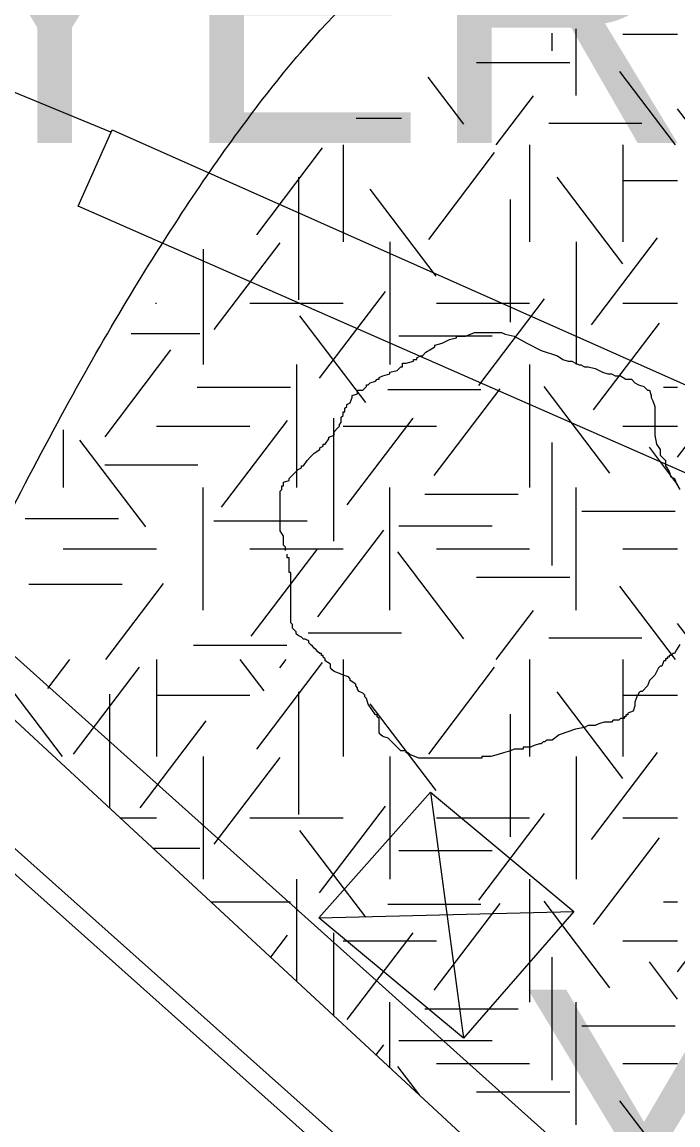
# Model space of a CAD drawing. Extents: x 419101 to 420177, y 4451541 to 4452254.
# Drawn here: x 419803.46 to 419812.9, y 4451633.03 to 4451648.9 of the extents above; entities that cross this region are included whole.
import ezdxf

# ---------------------------------------------------------------- set-up
doc = ezdxf.new("R2010")
doc.units = 0
for name, color, linetype in [('3_HALİHAZIR', 7, 'Continuous'), ('Level 3', 7, 'Continuous'), ('Level 41', 7, 'Continuous'), ('Level 48', 7, 'Continuous'), ('Level 62', 7, 'Continuous')]:
    doc.layers.add(name, color=color, linetype=linetype)

# ---------------------------------------------------------------- blocks, each defined once
blk = doc.blocks.new('YA')
at = {"layer": 'Level 41'}
blk.add_text('Y.A.', height=4, dxfattribs=at).set_placement((-5.166, -2))

msp = doc.modelspace()

# ---------------------------------------------------------------- linework, layer by layer
at = {"layer": '3_HALİHAZIR'}
for p, q in [((419809.339, 4451637.819), (419809.814, 4451634.275)), ((419807.734, 4451636.01), (419811.405, 4451636.098))]:
    msp.add_line(p, q, dxfattribs=at)
for points in [[(419851.782, 4451653.411), (419848.75, 4451643.139), (419844.52, 4451628.342), (419840.24, 4451614.361), (419839.911, 4451613.487), (419839.783, 4451613.337), (419839.571, 4451613.215), (419833.428, 4451612.055), (419832.344, 4451611.962), (419831.936, 4451611.989), (419831.487, 4451612.136), (419831.252, 4451612.24), (419830.867, 4451612.468), (419820.685, 4451621.565), (419809.068, 4451631.913), (419797.161, 4451642.528), (419785.929, 4451652.569), (419784.223, 4451654.124)], [(419849.638, 4451653.326), (419843.337, 4451632.432), (419838.343, 4451615.072), (419832.198, 4451614.027), (419828.746, 4451617.008), (419812.136, 4451631.897), (419793.705, 4451648.418), (419789.63, 4451652.025), (419787.322, 4451654.092)], [(419804.739, 4451647.319), (419793.876, 4451651.802)], [(419804.268, 4451646.253), (419804.755, 4451647.355), (419822.282, 4451639.558), (419821.804, 4451638.553)], [(419821.804, 4451638.553), (419804.268, 4451646.253)]]:
    msp.add_lwpolyline(points, dxfattribs=at)
msp.add_lwpolyline([(419807.734, 4451636.01), (419809.339, 4451637.819), (419811.405, 4451636.098), (419809.814, 4451634.275)], close=True, dxfattribs=at)
at = {"layer": 'Level 3'}
for points in [[(419809.508, 4451644.281), (419809.612, 4451644.333), (419809.715, 4451644.359), (419809.715, 4451644.385), (419809.741, 4451644.385), (419809.767, 4451644.385), (419809.845, 4451644.385), (419809.975, 4451644.437), (419810.079, 4451644.437), (419810.156, 4451644.437), (419810.208, 4451644.437), (419810.286, 4451644.437), (419810.338, 4451644.437), (419810.364, 4451644.437), (419810.416, 4451644.411), (419810.546, 4451644.385), (419810.727, 4451644.281), (419810.935, 4451644.177), (419811.168, 4451644.099), (419811.246, 4451644.047), (419811.324, 4451644.021), (419811.376, 4451644.021), (419811.428, 4451643.995), (419811.479, 4451643.969), (419811.505, 4451643.969), (419811.557, 4451643.943), (419811.609, 4451643.943), (419811.713, 4451643.917), (419811.817, 4451643.865), (419811.894, 4451643.839), (419811.946, 4451643.839), (419811.998, 4451643.813), (419812.05, 4451643.813), (419812.076, 4451643.813), (419812.154, 4451643.762), (419812.232, 4451643.762), (419812.284, 4451643.71), (419812.335, 4451643.684), (419812.413, 4451643.658), (419812.465, 4451643.606), (419812.491, 4451643.606), (419812.517, 4451643.528), (419812.517, 4451643.502), (419812.543, 4451643.45), (419812.569, 4451643.372), (419812.569, 4451643.346), (419812.569, 4451643.268), (419812.569, 4451643.216), (419812.569, 4451643.138), (419812.569, 4451643.112), (419812.569, 4451643.034), (419812.569, 4451642.957), (419812.595, 4451642.827), (419812.647, 4451642.749), (419812.647, 4451642.671), (419812.725, 4451642.593), (419812.725, 4451642.515), (419812.776, 4451642.437), (419812.802, 4451642.359), (419812.854, 4451642.333), (419812.88, 4451642.255), (419812.932, 4451642.177)], [(419807.251, 4451641.295), (419807.251, 4451641.321), (419807.251, 4451641.346), (419807.225, 4451641.372), (419807.225, 4451641.398), (419807.225, 4451641.424), (419807.225, 4451641.45), (419807.225, 4451641.476), (419807.225, 4451641.502), (419807.173, 4451641.58), (419807.173, 4451641.658), (419807.173, 4451641.684), (419807.173, 4451641.762), (419807.173, 4451641.84), (419807.173, 4451641.866), (419807.173, 4451641.892), (419807.173, 4451641.918), (419807.173, 4451641.944), (419807.173, 4451641.97), (419807.173, 4451641.996), (419807.173, 4451642.022), (419807.173, 4451642.048), (419807.173, 4451642.074), (419807.173, 4451642.152), (419807.199, 4451642.177), (419807.199, 4451642.203), (419807.199, 4451642.229), (419807.225, 4451642.229), (419807.225, 4451642.255), (419807.225, 4451642.281), (419807.303, 4451642.307), (419807.303, 4451642.333), (419807.381, 4451642.411), (419807.433, 4451642.463), (419807.484, 4451642.489), (419807.484, 4451642.515), (419807.51, 4451642.515), (419807.562, 4451642.593), (419807.614, 4451642.645), (419807.666, 4451642.697), (419807.744, 4451642.749), (419807.744, 4451642.775), (419807.796, 4451642.801), (419807.796, 4451642.827), (419807.822, 4451642.827), (419807.874, 4451642.905), (419807.874, 4451642.931), (419807.951, 4451642.957), (419807.951, 4451642.982), (419807.951, 4451643.008), (419808.003, 4451643.06), (419808.029, 4451643.086), (419808.029, 4451643.112), (419808.055, 4451643.138), (419808.055, 4451643.164), (419808.055, 4451643.19), (419808.055, 4451643.216), (419808.081, 4451643.242), (419808.081, 4451643.268), (419808.081, 4451643.294), (419808.107, 4451643.294), (419808.107, 4451643.32), (419808.107, 4451643.346), (419808.133, 4451643.372), (419808.133, 4451643.398), (419808.185, 4451643.424), (419808.211, 4451643.502), (419808.211, 4451643.528), (419808.289, 4451643.554), (419808.289, 4451643.58), (419808.289, 4451643.606), (419808.366, 4451643.606), (419808.418, 4451643.658), (419808.418, 4451643.684), (419808.444, 4451643.684), (419808.47, 4451643.71), (419808.548, 4451643.736), (419808.574, 4451643.762), (419808.6, 4451643.762), (419808.6, 4451643.788), (419808.652, 4451643.813), (419808.756, 4451643.839), (419808.756, 4451643.865), (419808.859, 4451643.891), (419808.911, 4451643.943), (419808.937, 4451643.943), (419808.937, 4451643.969), (419808.937, 4451643.995), (419808.989, 4451643.995), (419809.093, 4451644.021), (419809.093, 4451644.047), (419809.119, 4451644.047), (419809.145, 4451644.047), (419809.145, 4451644.073), (419809.197, 4451644.099), (419809.223, 4451644.099), (419809.274, 4451644.151), (419809.352, 4451644.203), (419809.404, 4451644.229), (419809.404, 4451644.255), (419809.508, 4451644.281)], [(419809.197, 4451638.308), (419809.171, 4451638.308), (419809.041, 4451638.36), (419809.015, 4451638.386), (419808.989, 4451638.386), (419808.989, 4451638.412), (419808.911, 4451638.412), (419808.859, 4451638.464), (419808.782, 4451638.542), (419808.73, 4451638.594), (419808.652, 4451638.62), (419808.626, 4451638.646), (419808.6, 4451638.672), (419808.6, 4451638.698), (419808.6, 4451638.776), (419808.6, 4451638.854), (419808.6, 4451638.879), (419808.574, 4451638.905), (419808.574, 4451638.931), (419808.548, 4451638.931), (419808.496, 4451639.009), (419808.444, 4451639.087), (419808.418, 4451639.165), (419808.392, 4451639.191), (419808.392, 4451639.217), (419808.366, 4451639.243), (419808.315, 4451639.269), (419808.289, 4451639.295), (419808.289, 4451639.321), (419808.263, 4451639.347), (419808.263, 4451639.373), (419808.185, 4451639.425), (419808.185, 4451639.451), (419808.159, 4451639.477), (419808.081, 4451639.503), (419808.029, 4451639.529), (419807.951, 4451639.555), (419807.925, 4451639.581), (419807.9, 4451639.607), (419807.9, 4451639.633), (419807.9, 4451639.659), (419807.822, 4451639.71), (419807.822, 4451639.736), (419807.796, 4451639.762), (419807.796, 4451639.788), (419807.77, 4451639.788), (419807.77, 4451639.814), (419807.744, 4451639.814), (419807.718, 4451639.84), (419807.692, 4451639.866), (419807.666, 4451639.892), (419807.64, 4451639.918), (419807.614, 4451639.944), (419807.588, 4451639.97), (419807.588, 4451639.996), (419807.536, 4451640.022), (419807.51, 4451640.022), (419807.484, 4451640.048), (419807.433, 4451640.074), (419807.407, 4451640.1), (419807.407, 4451640.126), (419807.381, 4451640.152), (419807.355, 4451640.178), (419807.355, 4451640.204), (419807.355, 4451640.23), (419807.329, 4451640.256), (419807.329, 4451640.282), (419807.329, 4451640.308), (419807.329, 4451640.386), (419807.329, 4451640.438), (419807.329, 4451640.464), (419807.329, 4451640.49), (419807.329, 4451640.515), (419807.329, 4451640.541), (419807.329, 4451640.567), (419807.329, 4451640.593), (419807.329, 4451640.619), (419807.329, 4451640.645), (419807.329, 4451640.671), (419807.329, 4451640.697), (419807.329, 4451640.723), (419807.329, 4451640.749), (419807.329, 4451640.775), (419807.329, 4451640.801), (419807.329, 4451640.827), (419807.329, 4451640.853), (419807.329, 4451640.931), (419807.329, 4451640.957), (419807.329, 4451640.983), (419807.303, 4451640.983), (419807.303, 4451641.009), (419807.303, 4451641.035), (419807.303, 4451641.061), (419807.303, 4451641.087), (419807.303, 4451641.113), (419807.303, 4451641.139), (419807.303, 4451641.165), (419807.303, 4451641.191), (419807.277, 4451641.191), (419807.277, 4451641.217), (419807.277, 4451641.243)], [(419812.932, 4451639.944), (419812.88, 4451639.866), (419812.854, 4451639.814), (419812.828, 4451639.814), (419812.802, 4451639.788), (419812.776, 4451639.788), (419812.776, 4451639.762), (419812.75, 4451639.762), (419812.75, 4451639.736), (419812.725, 4451639.736), (419812.725, 4451639.71), (419812.699, 4451639.71), (419812.673, 4451639.633), (419812.647, 4451639.633), (419812.621, 4451639.607), (419812.569, 4451639.503), (419812.491, 4451639.425), (419812.465, 4451639.347), (419812.387, 4451639.269), (419812.361, 4451639.269), (419812.335, 4451639.243), (419812.335, 4451639.217), (419812.309, 4451639.217), (419812.309, 4451639.191), (419812.284, 4451639.113), (419812.284, 4451639.061), (419812.258, 4451638.983), (419812.18, 4451638.957), (419812.18, 4451638.931), (419812.154, 4451638.931), (419812.154, 4451638.905), (419812.128, 4451638.905), (419812.128, 4451638.879), (419812.102, 4451638.879), (419812.076, 4451638.879), (419812.05, 4451638.854), (419812.024, 4451638.854), (419811.998, 4451638.854), (419811.972, 4451638.854), (419811.946, 4451638.828), (419811.92, 4451638.828), (419811.894, 4451638.828), (419811.868, 4451638.828), (419811.843, 4451638.828), (419811.765, 4451638.802), (419811.713, 4451638.776), (419811.635, 4451638.776), (419811.609, 4451638.776), (419811.557, 4451638.75), (419811.428, 4451638.724), (419811.194, 4451638.646), (419811.09, 4451638.568), (419811.012, 4451638.568), (419810.987, 4451638.542), (419810.961, 4451638.542), (419810.935, 4451638.516), (419810.909, 4451638.516), (419810.831, 4451638.49), (419810.779, 4451638.464), (419810.753, 4451638.464), (419810.727, 4451638.464), (419810.701, 4451638.464), (419810.675, 4451638.464), (419810.675, 4451638.438), (419810.649, 4451638.438), (419810.623, 4451638.438), (419810.546, 4451638.438), (419810.494, 4451638.412), (419810.39, 4451638.386), (419810.312, 4451638.36), (419810.208, 4451638.334), (419810.156, 4451638.334), (419810.13, 4451638.334), (419810.105, 4451638.334), (419810.079, 4451638.334), (419810.079, 4451638.308), (419810.053, 4451638.308), (419810.027, 4451638.308), (419810.001, 4451638.308), (419809.975, 4451638.308), (419809.949, 4451638.308), (419809.923, 4451638.308), (419809.897, 4451638.308), (419809.871, 4451638.308), (419809.845, 4451638.308), (419809.767, 4451638.308), (419809.715, 4451638.308), (419809.638, 4451638.308), (419809.586, 4451638.308), (419809.56, 4451638.308), (419809.534, 4451638.308), (419809.482, 4451638.308), (419809.404, 4451638.308), (419809.378, 4451638.308), (419809.326, 4451638.308), (419809.3, 4451638.308), (419809.248, 4451638.308), (419809.223, 4451638.308), (419809.197, 4451638.308)]]:
    msp.add_lwpolyline(points, dxfattribs=at)
at = {"layer": 'Level 41'}
for p, q in [((419811.085, 4451648.744), (419811.085, 4451648.492)), ((419811.439, 4451647.847), (419811.439, 4451648.808)), ((419812.11, 4451648.731), (419812.898, 4451648.731)), ((419810.003, 4451648.324), (419811.346, 4451648.324)), ((419812.869, 4451647.138), (419812.067, 4451648.194)), ((419809.82, 4451647.436), (419809.306, 4451648.112)), ((419810.286, 4451647.138), (419810.823, 4451647.844)), ((419813.292, 4451647.138), (419812.898, 4451647.656)), ((419808.268, 4451647.519), (419808.923, 4451647.519)), ((419811.042, 4451647.45), (419812.385, 4451647.45)), ((419806.837, 4451645.844), (419807.787, 4451647.094)), ((419808.081, 4451647.138), (419808.081, 4451645.74)), ((419810.767, 4451647.138), (419810.767, 4451645.74)), ((419812.11, 4451647.138), (419812.11, 4451645.74)), ((419812.11, 4451647.138), (419812.11, 4451645.74)), ((419809.314, 4451645.775), (419810.263, 4451647.025)), ((419807.437, 4451646.671), (419807.437, 4451644.904)), ((419812.111, 4451645.424), (419811.162, 4451646.673)), ((419812.11, 4451646.624), (419812.898, 4451646.624)), ((419809.421, 4451645.249), (419808.472, 4451646.498)), ((419810.485, 4451646.35), (419810.485, 4451644.583)), ((419806.226, 4451644.478), (419807.175, 4451645.728)), ((419808.753, 4451645.74), (419808.753, 4451643.973)), ((419811.439, 4451645.74), (419811.439, 4451643.973)), ((419811.439, 4451645.74), (419811.439, 4451643.973)), ((419811.659, 4451644.547), (419812.608, 4451645.797)), ((419806.067, 4451645.636), (419806.067, 4451643.973)), ((419807.743, 4451643.777), (419808.694, 4451645.026)), ((419805.378, 4451644.856), (419805.395, 4451644.856)), ((419806.738, 4451644.856), (419808.081, 4451644.856)), ((419809.424, 4451644.856), (419810.767, 4451644.856)), ((419810.034, 4451643.672), (419810.983, 4451644.922)), ((419812.11, 4451644.856), (419812.898, 4451644.856)), ((419808.409, 4451643.427), (419807.459, 4451644.676)), ((419811.685, 4451643.321), (419812.635, 4451644.57)), ((419805.03, 4451644.422), (419806.019, 4451644.422)), ((419808.884, 4451644.386), (419810.227, 4451644.386)), ((419804.654, 4451642.935), (419805.603, 4451644.185)), ((419807.41, 4451643.973), (419807.41, 4451642.206)), ((419810.767, 4451643.973), (419810.767, 4451642.206)), ((419805.982, 4451643.649), (419807.325, 4451643.649)), ((419808.724, 4451643.616), (419810.067, 4451643.616)), ((419809.394, 4451642.375), (419810.344, 4451643.625)), ((419811.924, 4451642.409), (419810.975, 4451643.658)), ((419812.694, 4451643.649), (419812.898, 4451643.649)), ((419812.898, 4451642.643), (419813.457, 4451643.379)), ((419806.331, 4451641.919), (419807.281, 4451643.169)), ((419807.942, 4451643.201), (419807.942, 4451641.433)), ((419808.142, 4451641.955), (419809.091, 4451643.204)), ((419804.052, 4451643.036), (419804.052, 4451642.206)), ((419805.395, 4451643.089), (419806.738, 4451643.089)), ((419808.081, 4451643.089), (419809.424, 4451643.089)), ((419812.11, 4451643.089), (419812.898, 4451643.089)), ((419805.239, 4451641.638), (419804.29, 4451642.888)), ((419811.085, 4451642.851), (419811.085, 4451641.083)), ((419812.898, 4451642.249), (419812.492, 4451642.783)), ((419804.649, 4451642.529), (419805.992, 4451642.529)), ((419806.067, 4451640.438), (419806.067, 4451642.206)), ((419808.753, 4451640.438), (419808.753, 4451642.206)), ((419811.439, 4451640.438), (419811.439, 4451642.206)), ((419809.258, 4451642.108), (419810.601, 4451642.108)), ((419811.521, 4451641.863), (419812.864, 4451641.863)), ((419803.504, 4451641.757), (419804.847, 4451641.757)), ((419806.221, 4451641.723), (419807.564, 4451641.723)), ((419807.717, 4451640.341), (419808.666, 4451641.591)), ((419808.884, 4451641.652), (419810.227, 4451641.652)), ((419804.052, 4451641.322), (419805.395, 4451641.322)), ((419806.738, 4451641.322), (419808.081, 4451641.322)), ((419806.757, 4451640.062), (419807.706, 4451641.311)), ((419809.82, 4451640.027), (419808.87, 4451641.276)), ((419809.424, 4451641.322), (419810.767, 4451641.322)), ((419812.11, 4451641.322), (419812.898, 4451641.322)), ((419810.003, 4451640.915), (419811.346, 4451640.915)), ((419803.558, 4451640.811), (419804.9, 4451640.811)), ((419804.666, 4451639.729), (419805.495, 4451640.82)), ((419812.869, 4451639.729), (419812.067, 4451640.785)), ((419810.286, 4451639.729), (419810.823, 4451640.435)), ((419807.58, 4451640.11), (419808.923, 4451640.11)), ((419813.292, 4451639.729), (419812.898, 4451640.247)), ((419805.928, 4451639.935), (419807.271, 4451639.935)), ((419811.042, 4451640.041), (419812.385, 4451640.041)), ((419803.829, 4451639.312), (419804.146, 4451639.729)), ((419804.2, 4451638.366), (419805.149, 4451639.616)), ((419805.395, 4451639.729), (419805.395, 4451638.331)), ((419806.944, 4451639.277), (419806.6, 4451639.729)), ((419806.837, 4451638.435), (419807.787, 4451639.685)), ((419807.17, 4451639.609), (419807.261, 4451639.729)), ((419808.081, 4451639.729), (419808.081, 4451638.331)), ((419809.314, 4451638.366), (419810.263, 4451639.616)), ((419810.767, 4451639.729), (419810.767, 4451638.331)), ((419812.11, 4451639.729), (419812.11, 4451638.331)), ((419812.11, 4451639.729), (419812.11, 4451638.331)), ((419804.04, 4451638.331), (419803.091, 4451639.581)), ((419804.72, 4451639.227), (419804.72, 4451637.59)), ((419805.395, 4451639.215), (419806.738, 4451639.215)), ((419807.437, 4451639.262), (419807.437, 4451637.495)), ((419812.111, 4451638.015), (419811.162, 4451639.264)), ((419812.11, 4451639.215), (419812.898, 4451639.215)), ((419809.421, 4451637.84), (419808.472, 4451639.089)), ((419805.16, 4451637.594), (419806.109, 4451638.844)), ((419810.485, 4451638.941), (419810.485, 4451637.174)), ((419811.659, 4451637.138), (419812.608, 4451638.388)), ((419806.067, 4451638.331), (419806.067, 4451636.564)), ((419806.226, 4451637.069), (419807.175, 4451638.319)), ((419808.753, 4451638.331), (419808.753, 4451636.564)), ((419811.439, 4451638.331), (419811.439, 4451636.564)), ((419811.439, 4451638.331), (419811.439, 4451636.564)), ((419807.743, 4451636.368), (419808.694, 4451637.617)), ((419804.874, 4451637.447), (419805.395, 4451637.447)), ((419806.738, 4451637.447), (419808.081, 4451637.447)), ((419809.424, 4451637.447), (419810.767, 4451637.447)), ((419810.034, 4451636.263), (419810.983, 4451637.513)), ((419812.11, 4451637.447), (419812.898, 4451637.447)), ((419808.409, 4451636.018), (419807.459, 4451637.267)), ((419811.685, 4451635.912), (419812.635, 4451637.161)), ((419805.343, 4451637.013), (419806.019, 4451637.013)), ((419808.884, 4451636.977), (419810.227, 4451636.977)), ((419805.601, 4451636.774), (419805.603, 4451636.776)), ((419807.41, 4451636.564), (419807.41, 4451635.099)), ((419810.767, 4451636.564), (419810.767, 4451634.797)), ((419806.177, 4451636.24), (419807.325, 4451636.24)), ((419808.724, 4451636.207), (419810.067, 4451636.207)), ((419809.394, 4451634.966), (419810.344, 4451636.216)), ((419811.924, 4451635), (419810.975, 4451636.249)), ((419812.694, 4451636.24), (419812.898, 4451636.24)), ((419812.898, 4451635.234), (419813.457, 4451635.97)), ((419807.039, 4451635.442), (419807.281, 4451635.76)), ((419807.942, 4451635.792), (419807.942, 4451634.606)), ((419808.081, 4451635.68), (419809.424, 4451635.68)), ((419808.142, 4451634.546), (419809.091, 4451635.795)), ((419812.11, 4451635.68), (419812.898, 4451635.68)), ((419811.085, 4451635.442), (419811.085, 4451633.674)), ((419812.898, 4451634.84), (419812.492, 4451635.374)), ((419808.753, 4451633.855), (419808.753, 4451634.797)), ((419809.258, 4451634.699), (419810.601, 4451634.699)), ((419811.439, 4451633.029), (419811.439, 4451634.797)), ((419811.521, 4451634.454), (419812.864, 4451634.454)), ((419808.884, 4451634.243), (419810.227, 4451634.243)), ((419808.556, 4451634.037), (419808.666, 4451634.182)), ((419809.424, 4451633.913), (419810.767, 4451633.913)), ((419812.11, 4451633.913), (419812.898, 4451633.913)), ((419809.18, 4451633.459), (419808.87, 4451633.867)), ((419810.003, 4451633.506), (419811.346, 4451633.506)), ((419812.869, 4451632.32), (419812.067, 4451633.376))]:
    msp.add_line(p, q, dxfattribs=at)
at = {"layer": 'Level 62'}
for p, q in [((419796.305, 4451642.918), (419829.613, 4451613.242)), ((419826.392, 4451617.52), (419802.277, 4451639.852))]:
    msp.add_line(p, q, dxfattribs=at)
msp.add_open_spline([(419802.277, 4451639.852), (419808.507, 4451652.658), (419815.694, 4451648.135), (419816.105, 4451648.135)], degree=2, dxfattribs=at)

# ---------------------------------------------------------------- block references
at = {"layer": 'Level 41'}
msp.add_blockref('YA', (419815.794, 4451632.975), dxfattribs=at)
msp.add_blockref('YA', (419815.794, 4451632.975), dxfattribs=at)

# ---------------------------------------------------------------- texts
at = {"layer": '3_HALİHAZIR'}
msp.add_text('Kocahasan Sokak', height=2, rotation=317.3783, dxfattribs=at).set_placement((419797.231, 4451635.371))
at = {"layer": 'Level 48'}
msp.add_text('YERALTI  OTOPARKI', height=4, dxfattribs=at).set_placement((419802.147, 4451647.163))

doc.saveas('drawing.dxf')
